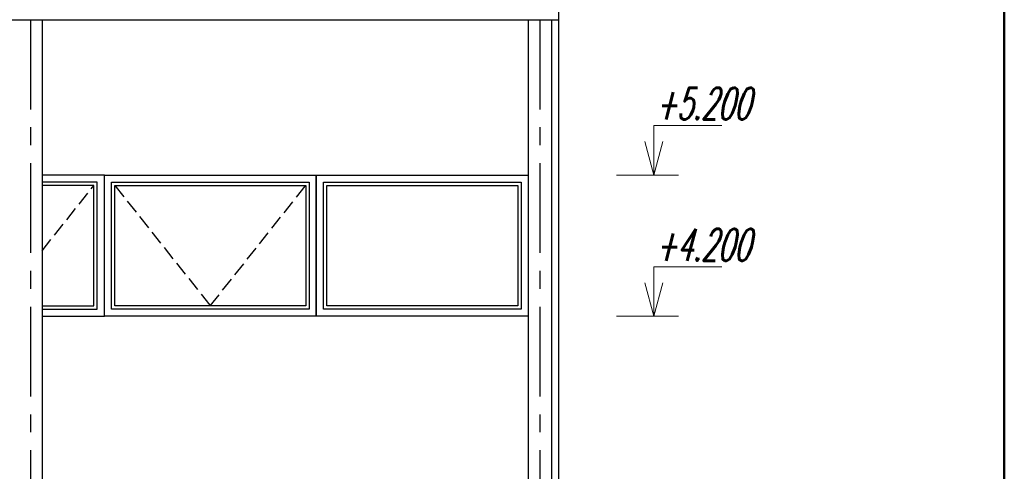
# Model space of a CAD drawing. Header units: millimetres. Extents: x 196 to 2027204, y -221452 to 153872.
# Tile 369 of 381: x 1225218 to 1228702, y -197119 to -195520. Entities that reach past the tile are written whole.
import ezdxf

# ---------------------------------------------------------------- set-up
doc = ezdxf.new("R2010")
doc.units = ezdxf.units.MM
doc.linetypes.add('CENTER', pattern=[50.8, 31.75, -6.35, 6.35, -6.35])
doc.linetypes.add('DASHED', pattern=[7, 5, -2, 0])
doc.layers.add('(007) Здания', color=7, linetype='Continuous')
doc.layers.add('Текст', color=7, linetype='Continuous', lineweight=30)
doc.layers.add('тонкая', color=7, linetype='Continuous', lineweight=20)
doc.styles.add('Новый 050', font='romans.shx', dxfattribs={"width": 0.7, "oblique": 15, "height": 50})

# ---------------------------------------------------------------- blocks, each defined once
blk = doc.blocks.new('*U21')
at = {"lineweight": 50}
blk.add_line((395, 287), (395, 0), dxfattribs=at)

msp = doc.modelspace()

# ---------------------------------------------------------------- linework, layer by layer
at = {"color": 252, "lineweight": 30, "ltscale": 10}
for p, q in [((1227125, -195420.3), (1227125, -198670.3)), ((1221615.4, -195520.3), (1227125, -195520.3)), ((1225297.6, -195520.3), (1225297.6, -196741)), ((1227017.8, -195520.3), (1227017.8, -198670.3)), ((1227100, -195520.3), (1227100, -198670.3)), ((1225297.6, -196570.3), (1225297.6, -198670.3))]:
    msp.add_line(p, q, dxfattribs=at)
at = {"color": 252, "linetype": 'CENTER', "lineweight": 25, "ltscale": 10}
for p, q in [((1225256.5, -195520.3), (1225256.5, -197390.6)), ((1227058.9, -195520.3), (1227058.9, -198670.3))]:
    msp.add_line(p, q, dxfattribs=at)
at = {"linetype": 'DASHED', "ltscale": 10}
for p, q in [((1225297.6, -196337.9), (1225480.3, -196107.8)), ((1225555.3, -196107.8), (1225892.8, -196532.8)), ((1225892.8, -196532.8), (1226230.3, -196107.8))]:
    msp.add_line(p, q, dxfattribs=at)
at = {"ltscale": 10}
for points in [[(1225297.6, -196570.3), (1225517.8, -196570.3), (1225517.8, -196070.3), (1225297.6, -196070.3)], [(1225297.6, -196545.3), (1225492.8, -196545.3), (1225492.8, -196095.3), (1225297.6, -196095.3)], [(1225297.6, -196532.8), (1225480.3, -196532.8), (1225480.3, -196107.8), (1225297.6, -196107.8)]]:
    msp.add_lwpolyline(points, dxfattribs=at)
for points in [[(1226267.8, -196570.3), (1225517.8, -196570.3), (1225517.8, -196070.3), (1226267.8, -196070.3)], [(1227017.8, -196570.3), (1226267.8, -196570.3), (1226267.8, -196070.3), (1227017.8, -196070.3)], [(1226242.8, -196545.3), (1225542.8, -196545.3), (1225542.8, -196095.3), (1226242.8, -196095.3)], [(1226992.8, -196545.3), (1226292.8, -196545.3), (1226292.8, -196095.3), (1226992.8, -196095.3)], [(1226230.3, -196532.8), (1225555.3, -196532.8), (1225555.3, -196107.8), (1226230.3, -196107.8)], [(1226980.3, -196532.8), (1226305.3, -196532.8), (1226305.3, -196107.8), (1226980.3, -196107.8)]]:
    msp.add_lwpolyline(points, close=True, dxfattribs=at)
at = {"layer": 'тонкая'}
for points in [[(1227549.3, -196070.3), (1227330.5, -196070.3), (1227461.8, -196070.3), (1227493.5, -195952), (1227461.8, -196070.3), (1227430.1, -195952), (1227461.8, -196070.3), (1227461.8, -195895.3), (1227702.8, -195895.3)], [(1227549.3, -196570.3), (1227330.5, -196570.3), (1227461.8, -196570.3), (1227493.5, -196452), (1227461.8, -196570.3), (1227430.1, -196452), (1227461.8, -196570.3), (1227461.8, -196395.3), (1227702.8, -196395.3)]]:
    msp.add_lwpolyline(points, dxfattribs=at)

# ---------------------------------------------------------------- block references
at = {"layer": '(007) Здания', "lineweight": 30, "ltscale": 500, "xscale": 100, "yscale": 100, "zscale": 100}
msp.add_blockref('*U21', (1189202.1, -220819.6), dxfattribs=at)

# ---------------------------------------------------------------- texts
at = {"layer": 'Текст', "char_height": 140.625, "width": 472.419, "attachment_point": 5, "style": 'Новый 050'}
for s, insert in [('{\\H0.8x;\\W0.6;+5.200}', (1227635.3, -195817.2)), ('{\\H0.8x;\\W0.6;+4.200}', (1227635.3, -196317.2))]:
    msp.add_mtext(s, dxfattribs=dict(at, insert=insert))

doc.saveas('drawing.dxf')
